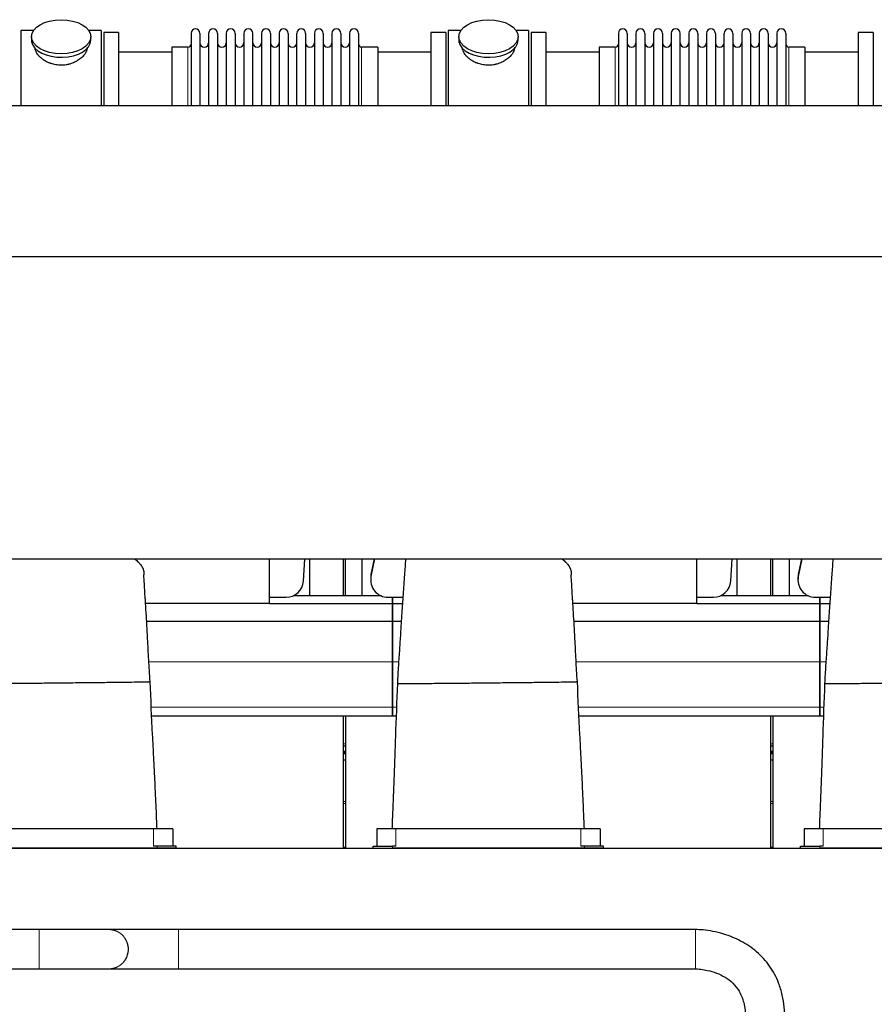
# Model space of a CAD drawing. Header units: inches. Extents: x 0 to 20790, y -12 to 14700.
# Tile 342 of 359: x 14641 to 15621, y 10791 to 11920. Entities that reach past the tile are written whole.
import ezdxf

# ---------------------------------------------------------------- set-up
doc = ezdxf.new("R2010")
doc.units = ezdxf.units.IN
doc.layers.add('1', color=7, linetype='Continuous', true_color=0xffffff)

msp = doc.modelspace()

# ---------------------------------------------------------------- linework, layer by layer
at = {"layer": '1', "color": 2, "linetype": 'Continuous', "lineweight": 25}
for p, q in [((14642.74, 11906.958), (14642.74, 11820.982)), ((14656.96, 11906.958), (14642.74, 11906.958)), ((14654.74, 11900.027), (14654.74, 11895.932)), ((14734.74, 11906.958), (14720.52, 11906.958)), ((14722.74, 11895.932), (14722.74, 11900.027)), ((14734.74, 11906.958), (14734.74, 11820.982)), ((14737.74, 11904.958), (14737.74, 11820.978)), ((14754.74, 11904.958), (14737.74, 11904.958)), ((14754.74, 11904.958), (14754.74, 11820.978)), ((14837.74, 11903.858), (14837.74, 11820.969)), ((14847.94, 11903.858), (14847.94, 11820.969)), ((14857.94, 11903.858), (14857.94, 11820.969)), ((14868.14, 11903.858), (14868.14, 11820.969)), ((14878.14, 11903.858), (14878.14, 11820.969)), ((14888.34, 11903.858), (14888.34, 11820.969)), ((14898.34, 11903.858), (14898.34, 11820.969)), ((14908.54, 11820.969), (14908.54, 11903.858)), ((14918.54, 11903.858), (14918.54, 11820.969)), ((14928.74, 11903.858), (14928.74, 11820.969)), ((14938.74, 11903.858), (14938.74, 11820.978)), ((14948.94, 11903.858), (14948.94, 11820.978)), ((14958.94, 11820.978), (14958.94, 11903.858)), ((14969.14, 11903.858), (14969.14, 11820.978)), ((14979.14, 11903.858), (14979.14, 11820.978)), ((14989.34, 11903.858), (14989.34, 11820.978)), ((14999.34, 11903.858), (14999.34, 11820.978)), ((15009.54, 11903.858), (15009.54, 11820.978)), ((15019.54, 11903.858), (15019.54, 11820.978)), ((15029.74, 11903.858), (15029.74, 11820.978)), ((15112.74, 11904.958), (15112.74, 11820.978)), ((15129.74, 11904.958), (15112.74, 11904.958)), ((15129.74, 11904.958), (15129.74, 11820.978)), ((15146.96, 11906.958), (15132.74, 11906.958)), ((15132.74, 11906.958), (15132.74, 11820.982)), ((15144.74, 11900.027), (15144.74, 11895.932)), ((15224.74, 11906.958), (15210.52, 11906.958)), ((15212.74, 11895.932), (15212.74, 11900.027)), ((15224.74, 11906.958), (15224.74, 11820.982)), ((15227.74, 11904.958), (15227.74, 11820.978)), ((15244.74, 11904.958), (15227.74, 11904.958)), ((15244.74, 11904.958), (15244.74, 11820.978)), ((15327.74, 11903.858), (15327.74, 11820.969)), ((15337.94, 11903.858), (15337.94, 11820.969)), ((15347.94, 11903.858), (15347.94, 11820.969)), ((15358.14, 11903.858), (15358.14, 11820.969)), ((15368.14, 11903.858), (15368.14, 11820.969)), ((15378.34, 11903.858), (15378.34, 11820.969)), ((15388.34, 11903.858), (15388.34, 11820.969)), ((15398.54, 11820.969), (15398.54, 11903.858)), ((15408.54, 11903.858), (15408.54, 11820.969)), ((15418.74, 11903.858), (15418.74, 11820.969)), ((15428.74, 11903.858), (15428.74, 11820.978)), ((15438.94, 11903.858), (15438.94, 11820.978)), ((15448.94, 11820.978), (15448.94, 11903.858)), ((15459.14, 11903.858), (15459.14, 11820.978)), ((15469.14, 11903.858), (15469.14, 11820.978)), ((15479.34, 11903.858), (15479.34, 11820.978)), ((15489.34, 11903.858), (15489.34, 11820.978)), ((15499.54, 11903.858), (15499.54, 11820.978)), ((15509.54, 11903.858), (15509.54, 11820.978)), ((15519.74, 11903.858), (15519.74, 11820.978)), ((15602.74, 11904.958), (15602.74, 11820.978)), ((15619.74, 11904.958), (15602.74, 11904.958)), ((15619.74, 11904.958), (15619.74, 11820.978)), ((14722.74, 11895.932), (14722.74, 11895.933)), ((14815.74, 11888.108), (14815.74, 11820.978)), ((14834.24, 11888.108), (14815.74, 11888.108)), ((15051.74, 11888.108), (15033.24, 11888.108)), ((15051.74, 11888.108), (15051.74, 11820.986)), ((15212.74, 11895.932), (15212.74, 11895.933)), ((15324.24, 11888.108), (15305.74, 11888.108)), ((15305.74, 11888.108), (15305.74, 11820.978)), ((15541.74, 11888.108), (15523.24, 11888.108)), ((15541.74, 11888.108), (15541.74, 11820.986)), ((14815.745, 11882.458), (14754.74, 11882.458)), ((15112.74, 11882.458), (15051.734, 11882.458)), ((15305.745, 11882.458), (15244.74, 11882.458)), ((15602.74, 11882.458), (15541.734, 11882.458)), ((14479.74, 11820.978), (19005.74, 11820.978)), ((14479.74, 11648.178), (19005.74, 11648.178)), ((14479.74, 11301.478), (19005.74, 11301.478)), ((14927.74, 11250.298), (14927.74, 11301.478)), ((14966.696, 11275.986), (14968.401, 11301.478)), ((14973.741, 11301.48), (14973.741, 11259.459)), ((15012.741, 11259.461), (15012.741, 11301.48)), ((15014.741, 11259.461), (15014.741, 11301.48)), ((15033.741, 11301.48), (15033.741, 11259.459)), ((15048.068, 11301.481), (15044.088, 11281.119)), ((15047.565, 11301.478), (15044.088, 11283.69)), ((15417.74, 11250.298), (15417.74, 11301.478)), ((15456.696, 11275.986), (15458.401, 11301.478)), ((15463.741, 11301.48), (15463.741, 11259.459)), ((15502.741, 11259.461), (15502.741, 11301.48)), ((15504.741, 11259.461), (15504.741, 11301.48)), ((15523.741, 11301.48), (15523.741, 11259.459)), ((15538.068, 11301.481), (15534.088, 11281.119)), ((15537.565, 11301.478), (15534.088, 11283.69)), ((15043.719, 11279.882), (15043.719, 11277.311)), ((15533.719, 11279.882), (15533.719, 11277.311)), ((14927.74, 11257.388), (14946.74, 11257.388)), ((14955.619, 11259.458), (15054.841, 11259.458)), ((15063.719, 11257.388), (15068.74, 11257.388)), ((15068.74, 11257.388), (15068.74, 11250.453)), ((15068.74, 11257.388), (15080.622, 11257.388)), ((15068.74, 11250.453), (15068.74, 11257.387)), ((15417.74, 11257.388), (15436.74, 11257.388)), ((15445.619, 11259.458), (15544.841, 11259.458)), ((15553.719, 11257.388), (15558.74, 11257.388)), ((15558.74, 11257.388), (15558.74, 11250.453)), ((15558.74, 11257.388), (15570.622, 11257.388)), ((15558.74, 11250.453), (15558.74, 11257.387)), ((14927.74, 11250.298), (14785.611, 11250.298)), ((14927.74, 11250.453), (15068.74, 11250.453)), ((15068.74, 11250.453), (15068.74, 11229.871)), ((15068.74, 11250.453), (15080.16, 11250.453)), ((15068.74, 11229.871), (15068.74, 11250.453)), ((15417.74, 11250.298), (15275.611, 11250.298)), ((15417.74, 11250.453), (15558.74, 11250.453)), ((15558.74, 11229.871), (15558.74, 11250.453)), ((15558.74, 11250.453), (15558.74, 11229.871)), ((15558.74, 11250.453), (15570.16, 11250.453)), ((14786.857, 11229.871), (15068.74, 11229.871)), ((15068.74, 11229.871), (15068.74, 11183.408)), ((15068.74, 11229.871), (15078.818, 11229.871)), ((15068.74, 11183.408), (15068.74, 11229.871)), ((15276.857, 11229.871), (15558.74, 11229.871)), ((15558.74, 11183.408), (15558.74, 11229.871)), ((15558.74, 11229.871), (15568.818, 11229.871)), ((15558.74, 11229.871), (15558.74, 11183.408)), ((15068.74, 11183.408), (15068.74, 11131.433)), ((15068.74, 11131.433), (15068.74, 11183.408)), ((15558.74, 11131.433), (15558.74, 11183.408)), ((15558.74, 11183.408), (15558.74, 11131.433)), ((15068.74, 11131.433), (15068.74, 11121.458)), ((15068.74, 11121.458), (15068.74, 11131.433)), ((15558.74, 11121.458), (15558.74, 11131.433)), ((15558.74, 11131.433), (15558.74, 11121.458)), ((14792.64, 11121.458), (15068.74, 11121.458)), ((15012.741, 10969.958), (15012.741, 11121.458)), ((15014.741, 11121.458), (15014.741, 10969.958)), ((15068.74, 11121.458), (15072.943, 11121.458)), ((15282.64, 11121.458), (15558.74, 11121.458)), ((15502.741, 10969.958), (15502.741, 11121.458)), ((15504.741, 11121.458), (15504.741, 10969.958)), ((15558.74, 11121.458), (15562.943, 11121.458)), ((15012.756, 11078.121), (15014.755, 11078.121)), ((15502.736, 11078.121), (15504.736, 11078.121)), ((15012.756, 11071.066), (15014.755, 11071.066)), ((15502.736, 11071.066), (15504.736, 11071.066)), ((14794.74, 10991.958), (14582.74, 10991.958)), ((14816.74, 10991.958), (14794.74, 10991.958)), ((14816.74, 10991.958), (14816.74, 10971.948)), ((15072.74, 10991.958), (15050.74, 10991.958)), ((15050.74, 10991.958), (15050.74, 10971.948)), ((15284.74, 10991.958), (15072.74, 10991.958)), ((15306.74, 10991.958), (15284.74, 10991.958)), ((15306.74, 10991.958), (15306.74, 10971.948)), ((15540.74, 10991.958), (15540.74, 10971.948)), ((15562.74, 10991.958), (15540.74, 10991.958)), ((15774.74, 10991.958), (15562.74, 10991.958)), ((14798.74, 10971.948), (14794.74, 10971.948)), ((14820.74, 10971.948), (14798.74, 10971.948)), ((14820.74, 10969.958), (14820.74, 10971.948)), ((15046.74, 10971.948), (15068.74, 10971.948)), ((15046.74, 10969.958), (15046.74, 10971.948)), ((15072.74, 10971.948), (15068.74, 10971.948)), ((15288.74, 10971.948), (15284.74, 10971.948)), ((15310.74, 10971.948), (15288.74, 10971.948)), ((15310.74, 10969.958), (15310.74, 10971.948)), ((15536.74, 10971.948), (15558.74, 10971.948)), ((15536.74, 10969.958), (15536.74, 10971.948)), ((15562.74, 10971.948), (15558.74, 10971.948)), ((14552.559, 10969.958), (17542.352, 10969.958)), ((14798.74, 10969.958), (14578.74, 10969.958)), ((14820.74, 10969.958), (14798.74, 10969.958)), ((15046.74, 10969.958), (15068.74, 10969.958)), ((15288.74, 10969.958), (15068.74, 10969.958)), ((15310.74, 10969.958), (15288.74, 10969.958)), ((15536.74, 10969.958), (15558.74, 10969.958)), ((15778.74, 10969.958), (15558.74, 10969.958))]:
    msp.add_line(p, q, dxfattribs=at)
at = {"layer": '1', "color": 110, "linetype": 'Continuous', "lineweight": 13}
for p, q in [((14834.24, 11888.108), (14834.24, 11820.978)), ((15033.24, 11888.108), (15033.24, 11820.986)), ((15324.24, 11888.108), (15324.24, 11820.978)), ((15523.24, 11888.108), (15523.24, 11820.986)), ((15044.088, 11281.119), (15044.088, 11283.69)), ((15534.088, 11281.119), (15534.088, 11283.69)), ((14789.342, 11183.408), (15068.74, 11183.408)), ((15068.74, 11183.408), (15075.727, 11183.408)), ((15279.342, 11183.408), (15558.74, 11183.408)), ((15558.74, 11183.408), (15565.727, 11183.408)), ((14792.158, 11131.433), (15068.74, 11131.433)), ((15068.74, 11131.433), (15073.311, 11131.433)), ((15282.158, 11131.433), (15558.74, 11131.433)), ((15558.74, 11131.433), (15563.311, 11131.433)), ((15012.756, 11089.238), (15014.755, 11089.238)), ((15012.756, 11087.038), (15014.755, 11087.038)), ((15012.756, 11086.69), (15014.755, 11086.69)), ((15502.736, 11089.238), (15504.736, 11089.238)), ((15502.736, 11087.038), (15504.736, 11087.038)), ((15502.736, 11086.69), (15504.736, 11086.69)), ((15012.756, 11080.907), (15014.755, 11080.907)), ((15012.756, 11080.601), (15014.755, 11080.601)), ((15012.756, 11080.329), (15014.755, 11080.329)), ((15012.756, 11078.948), (15014.755, 11078.948)), ((15502.736, 11080.907), (15504.736, 11080.907)), ((15502.736, 11080.601), (15504.736, 11080.601)), ((15502.736, 11080.329), (15504.736, 11080.329)), ((15502.736, 11078.948), (15504.736, 11078.948)), ((15012.737, 11023.38), (15014.738, 11023.38)), ((15012.737, 11020.908), (15014.738, 11020.908)), ((15502.742, 11023.38), (15504.743, 11023.38)), ((15502.742, 11020.908), (15504.743, 11020.908)), ((14794.74, 10991.958), (14794.74, 10971.948)), ((15072.74, 10991.958), (15072.74, 10971.948)), ((15284.74, 10991.958), (15284.74, 10971.948)), ((15562.74, 10991.958), (15562.74, 10971.948)), ((14798.74, 10969.958), (14798.74, 10971.948)), ((15068.74, 10969.958), (15068.74, 10971.948)), ((15288.74, 10969.958), (15288.74, 10971.948)), ((15558.74, 10969.958), (15558.74, 10971.948)), ((15012.737, 10970.912), (15014.738, 10970.912)), ((15502.742, 10970.912), (15504.743, 10970.912))]:
    msp.add_line(p, q, dxfattribs=at)
at = {"layer": '1', "color": 2, "linetype": 'Continuous', "lineweight": 25}
for centre, radius, start, end in [((14842.84, 11903.858), 5.1, 0, 180), ((14863.04, 11903.858), 5.1, 0, 180), ((14883.24, 11903.858), 5.1, 0, 180), ((14903.44, 11903.858), 5.1, 0, 180), ((14923.64, 11903.858), 5.1, 0, 180), ((14943.84, 11903.858), 5.1, 0, 180), ((14964.04, 11903.858), 5.1, 0, 180), ((14984.24, 11903.858), 5.1, 0, 180), ((15004.44, 11903.858), 5.1, 0, 180), ((15024.64, 11903.858), 5.1, 0, 180), ((15332.84, 11903.858), 5.1, 0, 180), ((15353.04, 11903.858), 5.1, 0, 180), ((15373.24, 11903.858), 5.1, 0, 180), ((15393.44, 11903.858), 5.1, 0, 180), ((15413.64, 11903.858), 5.1, 0, 180), ((15433.84, 11903.858), 5.1, 0, 180), ((15454.04, 11903.858), 5.1, 0, 180), ((15474.24, 11903.858), 5.1, 0, 180), ((15494.44, 11903.858), 5.1, 0, 180), ((15514.64, 11903.858), 5.1, 0, 180), ((14834.24, 11891.608), 3.5, 270, 0), ((14852.94, 11893.108), 5, 180, 0), ((14873.14, 11893.108), 5, 180, 0), ((14893.34, 11893.108), 5, 180, 0), ((14913.54, 11893.108), 5, 180, 0), ((14933.74, 11893.108), 5, 180, 0), ((14953.94, 11893.108), 5, 180, 0), ((14974.14, 11893.108), 5, 180, 0), ((14994.34, 11893.108), 5, 180, 0), ((15014.54, 11893.108), 5, 180, 0), ((15033.24, 11891.608), 3.5, 180, 270), ((15324.24, 11891.608), 3.5, 270, 0), ((15342.94, 11893.108), 5, 180, 0), ((15363.14, 11893.108), 5, 180, 0), ((15383.34, 11893.108), 5, 180, 0), ((15403.54, 11893.108), 5, 180, 0), ((15423.74, 11893.108), 5, 180, 0), ((15443.94, 11893.108), 5, 180, 0), ((15464.14, 11893.108), 5, 180, 0), ((15484.34, 11893.108), 5, 180, 0), ((15504.54, 11893.108), 5, 180, 0), ((15523.24, 11891.608), 3.5, 180, 270)]:
    msp.add_arc(centre, radius, start, end, dxfattribs=at)
for centre in [(14688.74, 11900.027), (15178.74, 11900.027)]:
    msp.add_ellipse(centre, major_axis=(34, 0), ratio=0.57357644, dxfattribs=at)
for centre, major_axis, ratio, start_param, end_param in [((14688.74, 11895.932), (34, 0), 0.57357644, 3.14156817, 3.23699405), ((14688.74, 11895.932), (34, 0), 0.57357644, 3.23699405, 6.28318531), ((15178.74, 11895.932), (34, 0), 0.57357644, 3.14156817, 3.23699405), ((15178.74, 11895.932), (34, 0), 0.57357644, 3.23699405, 6.28318531), ((15063.719, 11277.311), (20, 0), 0.9961947, 2.94929469, 4.71238898), ((15063.719, 11279.882), (20, 0), 0.9961947, 2.94929469, 3.14160971), ((15553.719, 11277.311), (20, 0), 0.9961947, 2.94929469, 4.71238898), ((15553.719, 11279.882), (20, 0), 0.9961947, 2.94929469, 3.14160971), ((14946.74, 11277.311), (20, 0), 0.9961947, 4.71238898, 6.21662901), ((15436.74, 11277.311), (20, 0), 0.9961947, 4.71238898, 6.21662901)]:
    msp.add_ellipse(centre, major_axis=major_axis, ratio=ratio, start_param=start_param, end_param=end_param, dxfattribs=at)
for points, knots in [([(14718.74, 11888.15), (14718.74, 11888.132), (14718.74, 11888.115), (14718.737, 11887.525), (14718.684, 11886.947), (14718.484, 11885.777), (14718.336, 11885.186), (14717.946, 11883.992), (14717.703, 11883.389), (14717.376, 11882.704), (14717.339, 11882.628), (14717.263, 11882.476), (14717.224, 11882.399), (14717.106, 11882.17), (14717.024, 11882.018), (14716.772, 11881.562), (14716.592, 11881.259), (14716.022, 11880.356), (14715.6, 11879.759), (14714.673, 11878.579), (14714.167, 11877.996), (14713.346, 11877.134), (14713.062, 11876.848), (14712.693, 11876.494), (14712.618, 11876.423), (14712.468, 11876.283), (14712.242, 11876.073), (14712.011, 11875.865), (14711.23, 11875.18), (14710.573, 11874.65), (14709.193, 11873.629), (14708.471, 11873.138), (14707.338, 11872.434), (14706.952, 11872.204), (14706.361, 11871.868), (14706.062, 11871.703), (14705.758, 11871.54), (14705.555, 11871.432), (14705.453, 11871.379), (14704.529, 11870.902), (14703.687, 11870.509), (14701.962, 11869.785), (14701.08, 11869.455), (14699.275, 11868.859), (14698.352, 11868.594), (14697.171, 11868.305), (14696.815, 11868.222), (14696.456, 11868.144), (14696.216, 11868.093), (14696.095, 11868.068), (14695.493, 11867.947), (14695.01, 11867.859), (14693.558, 11867.626), (14692.585, 11867.51), (14690.632, 11867.357), (14689.651, 11867.319), (14688.173, 11867.322), (14687.679, 11867.333), (14686.937, 11867.365), (14686.627, 11867.381), (14686.317, 11867.401), (14686.193, 11867.41), (14686.131, 11867.414), (14685.945, 11867.428), (14685.821, 11867.437), (14684.709, 11867.53), (14683.733, 11867.652), (14681.808, 11867.971), (14680.858, 11868.167), (14678.983, 11868.634), (14678.059, 11868.903), (14677.033, 11869.247), (14676.919, 11869.286), (14676.692, 11869.364), (14676.579, 11869.404), (14676.24, 11869.525), (14676.017, 11869.607), (14675.351, 11869.86), (14674.913, 11870.037), (14673.622, 11870.587), (14672.788, 11870.982), (14671.172, 11871.826), (14670.39, 11872.275), (14669.446, 11872.868), (14669.165, 11873.048), (14668.888, 11873.232), (14668.704, 11873.356), (14668.612, 11873.418), (14668.158, 11873.73), (14667.803, 11873.984), (14666.769, 11874.758), (14666.117, 11875.29), (14664.887, 11876.383), (14664.309, 11876.944), (14663.497, 11877.805), (14663.236, 11878.096), (14662.858, 11878.536), (14662.673, 11878.757), (14662.493, 11878.98), (14662.374, 11879.13), (14662.315, 11879.204), (14661.793, 11879.877), (14661.376, 11880.477), (14660.63, 11881.678), (14660.302, 11882.28), (14659.737, 11883.483), (14659.499, 11884.085), (14659.259, 11884.836), (14659.192, 11885.062), (14659.131, 11885.287), (14659.092, 11885.437), (14659.073, 11885.512), (14658.983, 11885.886), (14658.924, 11886.181), (14658.785, 11887.043), (14658.74, 11887.6), (14658.74, 11888.147)], [0, 0, 0, 0, 0.00096872, 0.00096872, 0.03221774, 0.03221774, 0.06346677, 0.06346677, 0.09471579, 0.09471579, 0.09862192, 0.09862192, 0.10252805, 0.10252805, 0.1103403, 0.1103403, 0.12596481, 0.12596481, 0.15721384, 0.15721384, 0.18846286, 0.18846286, 0.20408737, 0.20408737, 0.2079935, 0.2079935, 0.21189963, 0.21971188, 0.21971188, 0.25096091, 0.25096091, 0.28220993, 0.28220993, 0.29783444, 0.29783444, 0.3056467, 0.30955283, 0.30955283, 0.31345895, 0.31345895, 0.34470798, 0.34470798, 0.375957, 0.375957, 0.40720602, 0.40720602, 0.41501828, 0.41892441, 0.41892441, 0.42283054, 0.42283054, 0.43845505, 0.43845505, 0.46970407, 0.46970407, 0.5009531, 0.5009531, 0.51657761, 0.51657761, 0.52438986, 0.52634293, 0.52634293, 0.52829599, 0.52829599, 0.53220212, 0.53220212, 0.56345114, 0.56345114, 0.59470017, 0.59470017, 0.62594919, 0.62594919, 0.62985532, 0.62985532, 0.63376144, 0.63376144, 0.6415737, 0.6415737, 0.65719821, 0.65719821, 0.68844724, 0.68844724, 0.71969626, 0.71969626, 0.72750852, 0.73141464, 0.73141464, 0.73532077, 0.73532077, 0.75094528, 0.75094528, 0.78219431, 0.78219431, 0.81344333, 0.81344333, 0.82906784, 0.82906784, 0.8368801, 0.84078623, 0.84078623, 0.84469235, 0.84469235, 0.87594138, 0.87594138, 0.9071904, 0.9071904, 0.93843942, 0.93843942, 0.94625168, 0.95015781, 0.95015781, 0.95406394, 0.95406394, 0.96968845, 0.96968845, 1, 1, 1, 1]), ([(15208.74, 11888.15), (15208.74, 11888.132), (15208.74, 11888.115), (15208.737, 11887.525), (15208.684, 11886.947), (15208.484, 11885.777), (15208.336, 11885.186), (15207.946, 11883.992), (15207.703, 11883.389), (15207.376, 11882.704), (15207.339, 11882.628), (15207.263, 11882.476), (15207.224, 11882.399), (15207.106, 11882.17), (15207.024, 11882.018), (15206.772, 11881.562), (15206.592, 11881.259), (15206.022, 11880.356), (15205.6, 11879.759), (15204.673, 11878.579), (15204.167, 11877.996), (15203.346, 11877.134), (15203.062, 11876.848), (15202.693, 11876.494), (15202.618, 11876.423), (15202.468, 11876.283), (15202.242, 11876.073), (15202.011, 11875.865), (15201.23, 11875.18), (15200.573, 11874.65), (15199.193, 11873.629), (15198.471, 11873.138), (15197.338, 11872.434), (15196.952, 11872.204), (15196.361, 11871.868), (15196.062, 11871.703), (15195.758, 11871.54), (15195.555, 11871.432), (15195.453, 11871.379), (15194.529, 11870.902), (15193.687, 11870.509), (15191.962, 11869.785), (15191.08, 11869.455), (15189.275, 11868.859), (15188.352, 11868.594), (15187.171, 11868.305), (15186.815, 11868.222), (15186.456, 11868.144), (15186.216, 11868.093), (15186.095, 11868.068), (15185.493, 11867.947), (15185.01, 11867.859), (15183.558, 11867.626), (15182.585, 11867.51), (15180.632, 11867.357), (15179.651, 11867.319), (15178.173, 11867.322), (15177.679, 11867.333), (15176.937, 11867.365), (15176.627, 11867.381), (15176.317, 11867.401), (15176.193, 11867.41), (15176.131, 11867.414), (15175.945, 11867.428), (15175.821, 11867.437), (15174.709, 11867.53), (15173.733, 11867.652), (15171.808, 11867.971), (15170.858, 11868.167), (15168.983, 11868.634), (15168.059, 11868.903), (15167.033, 11869.247), (15166.919, 11869.286), (15166.692, 11869.364), (15166.579, 11869.404), (15166.24, 11869.525), (15166.017, 11869.607), (15165.351, 11869.86), (15164.913, 11870.037), (15163.622, 11870.587), (15162.788, 11870.982), (15161.172, 11871.826), (15160.39, 11872.275), (15159.446, 11872.868), (15159.165, 11873.048), (15158.888, 11873.232), (15158.704, 11873.356), (15158.612, 11873.418), (15158.158, 11873.73), (15157.803, 11873.984), (15156.769, 11874.758), (15156.117, 11875.29), (15154.887, 11876.383), (15154.309, 11876.944), (15153.497, 11877.805), (15153.236, 11878.096), (15152.858, 11878.536), (15152.673, 11878.757), (15152.493, 11878.98), (15152.374, 11879.13), (15152.315, 11879.204), (15151.793, 11879.877), (15151.376, 11880.477), (15150.63, 11881.678), (15150.302, 11882.28), (15149.737, 11883.483), (15149.499, 11884.085), (15149.259, 11884.836), (15149.192, 11885.062), (15149.131, 11885.287), (15149.092, 11885.437), (15149.073, 11885.512), (15148.983, 11885.886), (15148.924, 11886.181), (15148.785, 11887.043), (15148.74, 11887.6), (15148.74, 11888.147)], [0, 0, 0, 0, 0.00096872, 0.00096872, 0.03221774, 0.03221774, 0.06346677, 0.06346677, 0.09471579, 0.09471579, 0.09862192, 0.09862192, 0.10252805, 0.10252805, 0.1103403, 0.1103403, 0.12596481, 0.12596481, 0.15721384, 0.15721384, 0.18846286, 0.18846286, 0.20408737, 0.20408737, 0.2079935, 0.2079935, 0.21189963, 0.21971188, 0.21971188, 0.25096091, 0.25096091, 0.28220993, 0.28220993, 0.29783444, 0.29783444, 0.3056467, 0.30955283, 0.30955283, 0.31345895, 0.31345895, 0.34470798, 0.34470798, 0.375957, 0.375957, 0.40720602, 0.40720602, 0.41501828, 0.41892441, 0.41892441, 0.42283054, 0.42283054, 0.43845505, 0.43845505, 0.46970407, 0.46970407, 0.5009531, 0.5009531, 0.51657761, 0.51657761, 0.52438986, 0.52634293, 0.52634293, 0.52829599, 0.52829599, 0.53220212, 0.53220212, 0.56345114, 0.56345114, 0.59470017, 0.59470017, 0.62594919, 0.62594919, 0.62985532, 0.62985532, 0.63376144, 0.63376144, 0.6415737, 0.6415737, 0.65719821, 0.65719821, 0.68844724, 0.68844724, 0.71969626, 0.71969626, 0.72750852, 0.73141464, 0.73141464, 0.73532077, 0.73532077, 0.75094528, 0.75094528, 0.78219431, 0.78219431, 0.81344333, 0.81344333, 0.82906784, 0.82906784, 0.8368801, 0.84078623, 0.84078623, 0.84469235, 0.84469235, 0.87594138, 0.87594138, 0.9071904, 0.9071904, 0.93843942, 0.93843942, 0.94625168, 0.95015781, 0.95015781, 0.95406394, 0.95406394, 0.96968845, 0.96968845, 1, 1, 1, 1]), ([(14772.52, 11301.633), (14772.768, 11301.462), (14773.013, 11301.289), (14773.645, 11300.834), (14774.123, 11300.477), (14774.585, 11300.116), (14774.769, 11299.971), (14774.86, 11299.898), (14775.132, 11299.68), (14775.31, 11299.534), (14776.188, 11298.802), (14776.844, 11298.21), (14777.76, 11297.312), (14778.054, 11297.011), (14778.619, 11296.406), (14778.89, 11296.102), (14779.67, 11295.186), (14780.145, 11294.569), (14780.792, 11293.634), (14780.996, 11293.321), (14781.382, 11292.691), (14781.747, 11292.058), (14782.066, 11291.42), (14782.362, 11290.778), (14782.499, 11290.455), (14782.656, 11290.05), (14782.687, 11289.969), (14782.746, 11289.806), (14782.776, 11289.725), (14782.861, 11289.481), (14782.916, 11289.318), (14783.069, 11288.83), (14783.251, 11288.179), (14783.385, 11287.528), (14783.494, 11286.877), (14783.536, 11286.552), (14783.581, 11286.063), (14783.593, 11285.901), (14783.611, 11285.575), (14783.617, 11285.413), (14783.627, 11284.924), (14783.623, 11284.599), (14783.612, 11284.111), (14783.608, 11283.948), (14783.601, 11283.704), (14783.598, 11283.622), (14783.594, 11283.46), (14783.592, 11283.378), (14783.587, 11283.197), (14783.584, 11283.098), (14783.582, 11282.998)], [0, 0, 0, 0, 0.03092059, 0.03092059, 0.08111635, 0.09366529, 0.09366529, 0.10621424, 0.10621424, 0.13131212, 0.13131212, 0.23170364, 0.23170364, 0.28189941, 0.28189941, 0.33209517, 0.33209517, 0.4324867, 0.4324867, 0.48268246, 0.48268246, 0.53287823, 0.58307399, 0.58307399, 0.63326975, 0.63326975, 0.64581869, 0.64581869, 0.65836763, 0.65836763, 0.68346552, 0.68346552, 0.73366128, 0.78385704, 0.78385704, 0.83405281, 0.83405281, 0.85915069, 0.85915069, 0.88424857, 0.88424857, 0.93444433, 0.93444433, 0.95954221, 0.95954221, 0.97209116, 0.97209116, 0.9846401, 0.9846401, 1, 1, 1, 1]), ([(15083.826, 11301.494), (15083.806, 11301.24), (15083.344, 11295.359), (15082.342, 11282.126), (15080.89, 11261.648), (15079.378, 11238.874), (15078.058, 11217.887), (15076.764, 11197.688), (15075.324, 11178.718), (15074.632, 11165.586), (15074.31, 11158.674)], [0, 0, 0, 0, 0.00631666, 0.14605085, 0.31551893, 0.46264779, 0.62643642, 0.74211917, 0.86463467, 1, 1, 1, 1]), ([(15262.52, 11301.633), (15262.768, 11301.462), (15263.013, 11301.289), (15263.645, 11300.834), (15264.123, 11300.477), (15264.585, 11300.116), (15264.769, 11299.971), (15264.86, 11299.898), (15265.132, 11299.68), (15265.31, 11299.534), (15266.188, 11298.802), (15266.844, 11298.21), (15267.76, 11297.312), (15268.054, 11297.011), (15268.619, 11296.406), (15268.89, 11296.102), (15269.67, 11295.186), (15270.145, 11294.569), (15270.792, 11293.634), (15270.996, 11293.321), (15271.382, 11292.691), (15271.747, 11292.058), (15272.066, 11291.42), (15272.362, 11290.778), (15272.499, 11290.455), (15272.656, 11290.05), (15272.687, 11289.969), (15272.746, 11289.806), (15272.776, 11289.725), (15272.861, 11289.481), (15272.916, 11289.318), (15273.069, 11288.83), (15273.251, 11288.179), (15273.385, 11287.528), (15273.494, 11286.877), (15273.536, 11286.552), (15273.581, 11286.063), (15273.593, 11285.901), (15273.611, 11285.575), (15273.617, 11285.413), (15273.627, 11284.924), (15273.623, 11284.599), (15273.612, 11284.111), (15273.608, 11283.948), (15273.601, 11283.704), (15273.598, 11283.622), (15273.594, 11283.46), (15273.592, 11283.378), (15273.587, 11283.197), (15273.584, 11283.098), (15273.582, 11282.998)], [0, 0, 0, 0, 0.03092059, 0.03092059, 0.08111635, 0.09366529, 0.09366529, 0.10621424, 0.10621424, 0.13131212, 0.13131212, 0.23170364, 0.23170364, 0.28189941, 0.28189941, 0.33209517, 0.33209517, 0.4324867, 0.4324867, 0.48268246, 0.48268246, 0.53287823, 0.58307399, 0.58307399, 0.63326975, 0.63326975, 0.64581869, 0.64581869, 0.65836763, 0.65836763, 0.68346552, 0.68346552, 0.73366128, 0.78385704, 0.78385704, 0.83405281, 0.83405281, 0.85915069, 0.85915069, 0.88424857, 0.88424857, 0.93444433, 0.93444433, 0.95954221, 0.95954221, 0.97209116, 0.97209116, 0.9846401, 0.9846401, 1, 1, 1, 1]), ([(15573.826, 11301.494), (15573.806, 11301.24), (15573.344, 11295.359), (15572.342, 11282.126), (15570.89, 11261.648), (15569.378, 11238.874), (15568.058, 11217.887), (15566.764, 11197.688), (15565.324, 11178.718), (15564.632, 11165.586), (15564.31, 11158.674)], [0, 0, 0, 0, 0.00631666, 0.14605085, 0.31551893, 0.46264779, 0.62643642, 0.74211917, 0.86463467, 1, 1, 1, 1]), ([(14790.719, 11160.808), (14790.159, 11169.197), (14789.122, 11185.621), (14788.12, 11208.547), (14786.992, 11227.622), (14786.154, 11241.655), (14785.569, 11250.946), (14784.947, 11260.853), (14784.302, 11271.327), (14783.79, 11279.708), (14783.59, 11283.015)], [0, 0, 0, 0, 0.19797997, 0.38954946, 0.54568512, 0.6614895, 0.73763504, 0.78088813, 0.9128381, 1, 1, 1, 1]), ([(15280.719, 11160.808), (15280.159, 11169.197), (15279.122, 11185.621), (15278.12, 11208.547), (15276.992, 11227.622), (15276.154, 11241.655), (15275.569, 11250.946), (15274.947, 11260.853), (15274.302, 11271.327), (15273.79, 11279.708), (15273.59, 11283.015)], [0, 0, 0, 0, 0.19797997, 0.38954946, 0.54568512, 0.6614895, 0.73763504, 0.78088813, 0.9128381, 1, 1, 1, 1]), ([(14584.31, 11158.674), (14584.31, 11158.673), (14584.304, 11158.665), (14584.286, 11158.654), (14584.373, 11158.642), (14584.622, 11158.624), (14585.479, 11158.6), (14588.486, 11158.574), (14595.234, 11158.571), (14607.954, 11158.626), (14624.129, 11158.734), (14638.964, 11158.858), (14650.164, 11158.961), (14655.901, 11159.017), (14658.707, 11159.045), (14659.371, 11159.052)], [0, 0, 0, 0, 0.00314393, 0.04148455, 0.06065486, 0.07982517, 0.1565064, 0.23318764, 0.38655011, 0.53991258, 0.69327506, 0.84663753, 0.92331876, 0.98562227, 1, 1, 1, 1]), ([(14659.371, 11159.052), (14660.256, 11159.061), (14664.344, 11159.102), (14672.453, 11159.184), (14687.61, 11159.336), (14701.02, 11159.471), (14711.662, 11159.578), (14715.515, 11159.617), (14720.631, 11159.669), (14730.653, 11159.775), (14745.644, 11159.946), (14762.5, 11160.164), (14776.421, 11160.373), (14784.378, 11160.521), (14787.831, 11160.606), (14789.227, 11160.648), (14789.994, 11160.677), (14790.491, 11160.703), (14790.727, 11160.726), (14790.709, 11160.746), (14790.721, 11160.774), (14790.709, 11160.794), (14790.719, 11160.808)], [0, 0, 0, 0, 0.01317801, 0.05271203, 0.10542407, 0.21084814, 0.22402615, 0.23720415, 0.26356017, 0.3162722, 0.42169627, 0.52712034, 0.63254441, 0.73796848, 0.79068051, 0.81703653, 0.84339255, 0.86974856, 0.89610458, 0.9224606, 0.94881661, 1, 1, 1, 1]), ([(14798.804, 10991.964), (14798.476, 10999.644), (14797.859, 11013.909), (14797.029, 11032.71), (14796.305, 11048.612), (14795.698, 11061.062), (14795.108, 11072.04), (14794.63, 11081.3), (14794.161, 11090.483), (14792.836, 11116.982), (14791.69, 11140.423), (14790.719, 11160.808)], [0, 0, 0, 0, 0.13641521, 0.25341555, 0.33398995, 0.4189382, 0.4746189, 0.52910814, 0.58349538, 0.63780799, 1, 1, 1, 1]), ([(15074.31, 11158.674), (15073.522, 11138.312), (15072.403, 11107.711), (15071.246, 11074.41), (15070.706, 11057.35), (15070.294, 11046.091), (15069.706, 11031.105), (15068.967, 11012.957), (15068.398, 10999.248), (15068.092, 10991.966)], [0, 0, 0, 0, 0.36642877, 0.55066595, 0.59922757, 0.67337039, 0.75326206, 0.86892468, 1, 1, 1, 1]), ([(15074.31, 11158.674), (15074.31, 11158.673), (15074.304, 11158.665), (15074.286, 11158.654), (15074.373, 11158.642), (15074.622, 11158.624), (15075.479, 11158.6), (15078.486, 11158.574), (15085.234, 11158.571), (15097.954, 11158.626), (15114.129, 11158.734), (15128.964, 11158.858), (15140.164, 11158.961), (15145.901, 11159.017), (15148.707, 11159.045), (15149.371, 11159.052)], [0, 0, 0, 0, 0.00314393, 0.04148455, 0.06065486, 0.07982517, 0.1565064, 0.23318764, 0.38655011, 0.53991258, 0.69327506, 0.84663753, 0.92331876, 0.98562227, 1, 1, 1, 1]), ([(15149.371, 11159.052), (15150.256, 11159.061), (15154.344, 11159.102), (15162.453, 11159.184), (15177.61, 11159.336), (15191.02, 11159.471), (15201.662, 11159.578), (15205.515, 11159.617), (15210.631, 11159.669), (15220.653, 11159.775), (15235.644, 11159.946), (15252.5, 11160.164), (15266.421, 11160.373), (15274.378, 11160.521), (15277.831, 11160.606), (15279.227, 11160.648), (15279.994, 11160.677), (15280.491, 11160.703), (15280.727, 11160.726), (15280.709, 11160.746), (15280.721, 11160.774), (15280.709, 11160.794), (15280.719, 11160.808)], [0, 0, 0, 0, 0.01317801, 0.05271203, 0.10542407, 0.21084814, 0.22402615, 0.23720415, 0.26356017, 0.3162722, 0.42169627, 0.52712034, 0.63254441, 0.73796848, 0.79068051, 0.81703653, 0.84339255, 0.86974856, 0.89610458, 0.9224606, 0.94881661, 1, 1, 1, 1]), ([(15288.804, 10991.964), (15288.476, 10999.644), (15287.859, 11013.909), (15287.029, 11032.71), (15286.305, 11048.612), (15285.698, 11061.062), (15285.108, 11072.04), (15284.63, 11081.3), (15284.161, 11090.483), (15282.836, 11116.982), (15281.69, 11140.423), (15280.719, 11160.808)], [0, 0, 0, 0, 0.13641521, 0.25341555, 0.33398995, 0.4189382, 0.4746189, 0.52910814, 0.58349538, 0.63780799, 1, 1, 1, 1]), ([(15564.31, 11158.674), (15563.522, 11138.312), (15562.403, 11107.711), (15561.246, 11074.41), (15560.706, 11057.35), (15560.294, 11046.091), (15559.706, 11031.105), (15558.967, 11012.957), (15558.398, 10999.248), (15558.092, 10991.966)], [0, 0, 0, 0, 0.36642877, 0.55066595, 0.59922757, 0.67337039, 0.75326206, 0.86892468, 1, 1, 1, 1]), ([(15564.31, 11158.674), (15564.31, 11158.673), (15564.304, 11158.665), (15564.286, 11158.654), (15564.373, 11158.642), (15564.622, 11158.624), (15565.479, 11158.6), (15568.486, 11158.574), (15575.234, 11158.571), (15587.954, 11158.626), (15604.129, 11158.734), (15618.964, 11158.858), (15630.164, 11158.961), (15635.901, 11159.017), (15638.707, 11159.045), (15639.371, 11159.052)], [0, 0, 0, 0, 0.00314393, 0.04148455, 0.06065486, 0.07982517, 0.1565064, 0.23318764, 0.38655011, 0.53991258, 0.69327506, 0.84663753, 0.92331876, 0.98562227, 1, 1, 1, 1]), ([(14663.445, 10876.458), (14660.171, 10876.458), (14653.648, 10876.458), (14643.875, 10876.458), (14627.625, 10876.458), (14614.625, 10876.458), (14604.875, 10876.458)], [0, 0, 0, 0, 0.16767774, 0.33413284, 0.50059958, 1, 1, 1, 1]), ([(14743.097, 10876.456), (14743.056, 10876.457), (14742.566, 10876.458), (14740.076, 10876.458), (14734.891, 10876.458), (14726.479, 10876.458), (14714.746, 10876.458), (14699.908, 10876.457), (14685.677, 10876.458), (14673.316, 10876.458), (14666.839, 10876.458), (14663.445, 10876.458)], [0, 0, 0, 0, 0.07440813, 0.1841968, 0.30893486, 0.43848861, 0.56941402, 0.70368765, 0.84587342, 0.91969085, 1, 1, 1, 1]), ([(14823.391, 10876.458), (14820.832, 10876.458), (14814.574, 10876.458), (14803.903, 10876.457), (14791.092, 10876.457), (14777.372, 10876.457), (14764.004, 10876.458), (14752.53, 10876.458), (14746.887, 10876.458), (14744.498, 10876.458), (14743.567, 10876.458), (14743.354, 10876.458), (14743.365, 10876.458)], [0, 0, 0, 0, 0.06038863, 0.14851335, 0.25590686, 0.37602517, 0.50571572, 0.64680545, 0.80710437, 0.86711114, 0.93124733, 1, 1, 1, 1]), ([(15416.05, 10876.458), (15397.454, 10876.458), (15362.244, 10876.458), (15312.412, 10876.458), (15268.545, 10876.457), (15230.652, 10876.457), (15198.732, 10876.457), (15171.808, 10876.457), (15142.769, 10876.457), (15106.209, 10876.457), (15057.702, 10876.457), (15014.588, 10876.458), (14979.894, 10876.458), (14956.646, 10876.458), (14932.237, 10876.458), (14906.666, 10876.458), (14879.935, 10876.458), (14852.047, 10876.458), (14833.07, 10876.458), (14823.391, 10876.458)], [0, 0, 0, 0, 0.09413345, 0.17822959, 0.25224645, 0.31618403, 0.37004234, 0.41382136, 0.45247158, 0.51703891, 0.59888504, 0.69800997, 0.73527758, 0.77450444, 0.81569055, 0.8588359, 0.9039405, 0.95100436, 1, 1, 1, 1]), ([(15518.571, 10774.104), (15518.601, 10778.612), (15518.148, 10787.759), (15515.946, 10801.593), (15511.083, 10817.726), (15501.889, 10835.19), (15486.865, 10851.684), (15468.61, 10863.861), (15451.213, 10870.847), (15436.593, 10874.444), (15425.705, 10876.071), (15419.019, 10876.42), (15416.05, 10876.458)], [0, 0, 0, 0, 0.0830399, 0.16972027, 0.25838954, 0.3940134, 0.531155, 0.6668909, 0.79668156, 0.87600975, 0.94519613, 1, 1, 1, 1]), ([(14765.828, 10855.406), (14765.464, 10858.141), (14764.74, 10861.809), (14762.942, 10865.1), (14762.503, 10865.805), (14762.492, 10865.822), (14762.492, 10865.822)], [0, 0, 0, 0, 0.53166459, 0.87797791, 0.99017187, 1, 1, 1, 1]), ([(14759.924, 10838.714), (14759.924, 10838.714), (14759.925, 10838.712), (14760.031, 10838.815), (14760.772, 10839.681), (14761.275, 10840.322), (14761.673, 10840.859), (14762.118, 10841.501), (14762.595, 10842.248), (14763.085, 10843.091), (14763.791, 10844.441), (14764.626, 10846.414), (14765.776, 10850.389), (14766.057, 10853.4), (14765.828, 10855.406)], [0, 0, 0, 0, 0.00847742, 0.2566818, 0.34039279, 0.37378795, 0.40286603, 0.42933454, 0.45543481, 0.48350927, 0.51547659, 0.59571385, 0.70215219, 1, 1, 1, 1]), ([(14604.875, 10831.458), (14614.625, 10831.458), (14627.625, 10831.458), (14643.875, 10831.458), (14653.648, 10831.458), (14660.171, 10831.458), (14663.445, 10831.458)], [0, 0, 0, 0, 0.49939914, 0.66586546, 0.8323201, 1, 1, 1, 1]), ([(14663.445, 10831.458), (14666.842, 10831.458), (14673.328, 10831.458), (14685.72, 10831.458), (14700.016, 10831.458), (14714.857, 10831.458), (14726.408, 10831.458), (14734.616, 10831.459), (14739.364, 10831.459), (14741.86, 10831.458), (14743.005, 10831.458), (14743.244, 10831.458), (14743.276, 10831.458)], [0, 0, 0, 0, 0.08020048, 0.1539537, 0.29617034, 0.43050361, 0.56118438, 0.69016108, 0.81427761, 0.88979711, 0.95420383, 1, 1, 1, 1]), ([(14743.473, 10831.458), (14743.442, 10831.458), (14743.929, 10831.458), (14746.586, 10831.458), (14752.755, 10831.458), (14764.013, 10831.458), (14777.23, 10831.458), (14790.959, 10831.458), (14802.757, 10831.458), (14811.903, 10831.458), (14818.158, 10831.458), (14821.838, 10831.458), (14823.391, 10831.458)], [0, 0, 0, 0, 0.10121838, 0.19253021, 0.35239804, 0.49327613, 0.62318057, 0.74369746, 0.85138628, 0.91288566, 0.96329196, 1, 1, 1, 1]), ([(14823.391, 10831.458), (14834.049, 10831.458), (14854.746, 10831.458), (14884.858, 10831.458), (14913.102, 10831.458), (14939.473, 10831.458), (14963.97, 10831.458), (14986.595, 10831.458), (15012.114, 10831.458), (15039.053, 10831.458), (15066.915, 10831.458), (15096.471, 10831.458), (15133.235, 10831.458), (15181.741, 10831.458), (15223.914, 10831.458), (15256.635, 10831.458), (15276.787, 10831.458), (15297.828, 10831.458), (15319.759, 10831.458), (15342.578, 10831.458), (15366.287, 10831.458), (15390.87, 10831.458), (15407.55, 10831.458), (15416.03, 10831.458)], [0, 0, 0, 0, 0.05395158, 0.10477014, 0.15242814, 0.1969256, 0.23826251, 0.27643888, 0.3114547, 0.36744175, 0.41280587, 0.45249296, 0.51705994, 0.5989081, 0.69803744, 0.73054121, 0.76454524, 0.80004951, 0.83705405, 0.87555884, 0.91556385, 0.95706924, 1, 1, 1, 1]), ([(15416.03, 10831.458), (15416.843, 10831.448), (15418.884, 10831.379), (15423.511, 10830.912), (15434.403, 10829.035), (15447.438, 10824.265), (15459.472, 10815.241), (15467.198, 10805.373), (15471.381, 10794.497), (15473.257, 10783.711), (15473.613, 10777.479), (15473.572, 10774.091)], [0, 0, 0, 0, 0.02662525, 0.06701765, 0.15238933, 0.38926289, 0.51283685, 0.6417654, 0.79497174, 0.88959551, 1, 1, 1, 1])]:
    msp.add_open_spline(points, degree=3, knots=knots, dxfattribs=at)
at = {"layer": '1', "color": 110, "linetype": 'Continuous', "lineweight": 13}
for points, weights, knots in [([(14663.445, 10831.458), (14663.451, 10831.462), (14663.456, 10832.329), (14663.461, 10833.984), (14663.474, 10840.729), (14663.483, 10850.251), (14663.479, 10861.092), (14663.468, 10871.189), (14663.461, 10874.718), (14663.453, 10876.464), (14663.445, 10876.458)], [0.996096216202, 0.999123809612, 1.00667364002, 1.01661171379, 1.01661171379, 0.958470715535, 1.01661171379, 1.01661171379, 0.99661224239, 0.99180236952, 0.996094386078], [0, 0, 0, 0, 0, 0.20672521, 0.20672521, 0.20672521, 0.70674084, 0.70674084, 0.70674084, 1, 1, 1, 1, 1]), ([(14743.254, 10831.458), (14747.115, 10831.437), (14750.892, 10832.296), (14754.217, 10833.965), (14763.238, 10840.729), (14769.307, 10850.251), (14766.149, 10861.092), (14758.536, 10871.245), (14754.155, 10874.826), (14748.565, 10876.541), (14743.026, 10876.455)], [0.995981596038, 0.998905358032, 1.00648040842, 1.01661171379, 1.01661171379, 0.958470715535, 1.01661171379, 1.01661171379, 0.996011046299, 0.99159735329, 0.996362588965], [0, 0, 0, 0, 0, 0.20740304, 0.20740304, 0.20740304, 0.70425116, 0.70425116, 0.70425116, 1, 1, 1, 1, 1]), ([(14823.391, 10831.458), (14823.392, 10831.472), (14823.393, 10832.341), (14823.393, 10833.991), (14823.395, 10840.729), (14823.396, 10850.251), (14823.396, 10861.092), (14823.394, 10871.189), (14823.393, 10874.718), (14823.392, 10876.464), (14823.391, 10876.458)], [0.99614051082, 0.999206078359, 1.00674562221, 1.01661171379, 1.01661171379, 0.958470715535, 1.01661171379, 1.01661171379, 0.99661224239, 0.99180236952, 0.996094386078], [0, 0, 0, 0, 0, 0.20612979, 0.20612979, 0.20612979, 0.70652072, 0.70652072, 0.70652072, 1, 1, 1, 1, 1]), ([(15416.03, 10831.458), (15416.03, 10831.464), (15416.031, 10832.331), (15416.032, 10833.985), (15416.034, 10840.729), (15416.039, 10850.251), (15416.043, 10861.092), (15416.048, 10871.189), (15416.049, 10874.718), (15416.05, 10876.464), (15416.05, 10876.458)], [0.996105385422, 0.999140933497, 1.00668865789, 1.01661171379, 1.01661171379, 0.958470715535, 1.01661171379, 1.01661171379, 0.99661224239, 0.99180236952, 0.996094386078], [0, 0, 0, 0, 0, 0.20660124, 0.20660124, 0.20660124, 0.70669501, 0.70669501, 0.70669501, 1, 1, 1, 1, 1])]:
    msp.add_rational_spline(points, weights, degree=4, knots=knots, dxfattribs=at)

doc.saveas('drawing.dxf')
